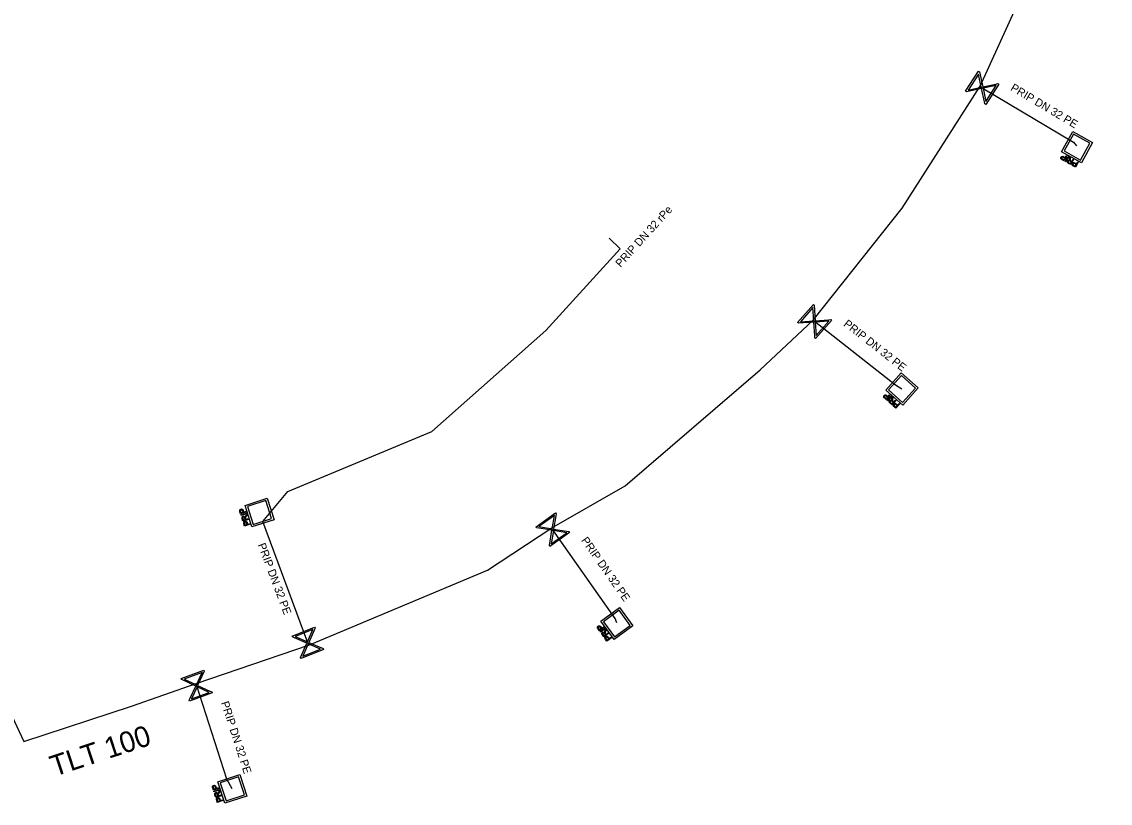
# Model space of a CAD drawing. Extents: x -643544 to -637295, y -1119190 to -1111715.
# Drawn here: x -641871.5 to -641803.6, y -1113752.9 to -1113704.1 of the extents above; entities that cross this region are included whole.
import ezdxf

# ---------------------------------------------------------------- set-up
doc = ezdxf.new("R2010")
doc.units = 0
for name, color, linetype in [('Default', 7, 'Continuous'), ('VP Popis přípojky', 7, 'Continuous'), ('VP Přípojka', 7, 'Continuous'), ('VP Řad', 7, 'Continuous'), ('VP Řad - popis', 7, 'Continuous'), ('VP Šachta', 7, 'Continuous'), ('VP Šoupě', 7, 'Continuous')]:
    doc.layers.add(name, color=color, linetype=linetype)

msp = doc.modelspace()

# ---------------------------------------------------------------- linework, layer by layer
at = {"layer": 'Default'}
for points in [[(-641806.546, -1113712.738), (-641806.577, -1113712.721), (-641806.593, -1113712.708), (-641806.613, -1113712.692), (-641806.623, -1113712.672), (-641806.633, -1113712.652), (-641806.631, -1113712.628), (-641806.629, -1113712.604), (-641806.616, -1113712.58), (-641806.594, -1113712.54), (-641806.554, -1113712.527), (-641806.513, -1113712.513), (-641806.447, -1113712.55)], [(-641806.467, -1113712.587), (-641806.508, -1113712.564), (-641806.533, -1113712.57), (-641806.558, -1113712.575), (-641806.573, -1113712.603), (-641806.584, -1113712.622), (-641806.582, -1113712.642), (-641806.58, -1113712.661), (-641806.567, -1113712.674), (-641806.558, -1113712.683), (-641806.529, -1113712.699)], [(-641806.147, -1113712.962), (-641806.189, -1113712.939), (-641806.206, -1113712.918), (-641806.223, -1113712.898), (-641806.224, -1113712.869), (-641806.225, -1113712.841), (-641806.211, -1113712.815), (-641806.192, -1113712.781), (-641806.158, -1113712.771), (-641806.124, -1113712.76), (-641806.076, -1113712.779), (-641806.087, -1113712.761), (-641806.091, -1113712.749), (-641806.1, -1113712.723), (-641806.102, -1113712.688)], [(-641806.052, -1113712.689), (-641806.05, -1113712.728), (-641806.047, -1113712.75), (-641806.044, -1113712.771), (-641806.037, -1113712.783), (-641806.031, -1113712.794), (-641806.023, -1113712.801), (-641806.017, -1113712.807), (-641806.001, -1113712.816)], [(-641806.061, -1113712.828), (-641806.09, -1113712.812), (-641806.109, -1113712.809), (-641806.129, -1113712.806), (-641806.144, -1113712.815), (-641806.159, -1113712.823), (-641806.168, -1113712.839), (-641806.18, -1113712.86), (-641806.172, -1113712.884), (-641806.164, -1113712.907), (-641806.129, -1113712.926)], [(-641805.847, -1113713.13), (-641805.878, -1113713.113), (-641805.893, -1113713.1), (-641805.913, -1113713.083), (-641805.923, -1113713.064), (-641805.933, -1113713.044), (-641805.931, -1113713.02), (-641805.93, -1113712.996), (-641805.917, -1113712.972), (-641805.894, -1113712.932), (-641805.854, -1113712.918), (-641805.814, -1113712.905), (-641805.747, -1113712.942)], [(-641805.768, -1113712.978), (-641805.808, -1113712.956), (-641805.833, -1113712.961), (-641805.858, -1113712.967), (-641805.873, -1113712.995), (-641805.884, -1113713.014), (-641805.882, -1113713.033), (-641805.88, -1113713.052), (-641805.867, -1113713.066), (-641805.858, -1113713.075), (-641805.829, -1113713.091)], [(-641817.637, -1113727.622), (-641817.663, -1113727.598), (-641817.675, -1113727.583), (-641817.691, -1113727.562), (-641817.697, -1113727.541), (-641817.702, -1113727.519), (-641817.695, -1113727.496), (-641817.689, -1113727.473), (-641817.671, -1113727.453), (-641817.64, -1113727.418), (-641817.598, -1113727.414), (-641817.555, -1113727.41), (-641817.499, -1113727.46)], [(-641817.527, -1113727.491), (-641817.561, -1113727.46), (-641817.587, -1113727.46), (-641817.612, -1113727.461), (-641817.633, -1113727.484), (-641817.648, -1113727.501), (-641817.65, -1113727.52), (-641817.653, -1113727.539), (-641817.642, -1113727.555), (-641817.636, -1113727.566), (-641817.611, -1113727.588)], [(-641817.296, -1113727.928), (-641817.332, -1113727.896), (-641817.344, -1113727.872), (-641817.356, -1113727.848), (-641817.351, -1113727.82), (-641817.345, -1113727.792), (-641817.326, -1113727.77), (-641817.3, -1113727.741), (-641817.265, -1113727.738), (-641817.229, -1113727.735), (-641817.186, -1113727.764), (-641817.193, -1113727.745), (-641817.195, -1113727.732), (-641817.198, -1113727.704), (-641817.192, -1113727.67)], [(-641817.144, -1113727.682), (-641817.151, -1113727.721), (-641817.152, -1113727.742), (-641817.153, -1113727.764), (-641817.15, -1113727.776), (-641817.146, -1113727.789), (-641817.139, -1113727.798), (-641817.135, -1113727.804), (-641817.122, -1113727.817)], [(-641817.183, -1113727.816), (-641817.208, -1113727.794), (-641817.226, -1113727.787), (-641817.244, -1113727.78), (-641817.261, -1113727.784), (-641817.277, -1113727.789), (-641817.289, -1113727.803), (-641817.306, -1113727.821), (-641817.303, -1113727.846), (-641817.3, -1113727.87), (-641817.27, -1113727.897)], [(-641817.039, -1113728.157), (-641817.066, -1113728.133), (-641817.078, -1113728.118), (-641817.094, -1113728.097), (-641817.099, -1113728.076), (-641817.105, -1113728.054), (-641817.098, -1113728.031), (-641817.091, -1113728.008), (-641817.073, -1113727.988), (-641817.042, -1113727.953), (-641817, -1113727.949), (-641816.958, -1113727.945), (-641816.902, -1113727.995)], [(-641816.929, -1113728.026), (-641816.964, -1113727.995), (-641816.989, -1113727.995), (-641817.015, -1113727.996), (-641817.036, -1113728.019), (-641817.051, -1113728.036), (-641817.053, -1113728.055), (-641817.055, -1113728.074), (-641817.045, -1113728.09), (-641817.038, -1113728.101), (-641817.014, -1113728.123)], [(-641857.908, -1113734.708), (-641857.919, -1113734.675), (-641857.922, -1113734.655), (-641857.925, -1113734.629), (-641857.919, -1113734.608), (-641857.913, -1113734.587), (-641857.895, -1113734.57), (-641857.877, -1113734.554), (-641857.852, -1113734.545), (-641857.808, -1113734.531), (-641857.769, -1113734.549), (-641857.731, -1113734.567), (-641857.708, -1113734.639)], [(-641857.747, -1113734.651), (-641857.761, -1113734.607), (-641857.783, -1113734.594), (-641857.805, -1113734.582), (-641857.836, -1113734.591), (-641857.856, -1113734.598), (-641857.868, -1113734.613), (-641857.88, -1113734.629), (-641857.879, -1113734.648), (-641857.879, -1113734.66), (-641857.869, -1113734.692)], [(-641857.769, -1113735.145), (-641857.784, -1113735.099), (-641857.782, -1113735.072), (-641857.78, -1113735.046), (-641857.762, -1113735.024), (-641857.743, -1113735.003), (-641857.715, -1113734.994), (-641857.678, -1113734.982), (-641857.646, -1113734.997), (-641857.614, -1113735.013), (-641857.591, -1113735.059), (-641857.588, -1113735.039), (-641857.583, -1113735.027), (-641857.572, -1113735.001), (-641857.549, -1113734.975)], [(-641857.615, -1113735.105), (-641857.625, -1113735.074), (-641857.637, -1113735.058), (-641857.649, -1113735.043), (-641857.666, -1113735.039), (-641857.683, -1113735.035), (-641857.7, -1113735.04), (-641857.723, -1113735.048), (-641857.733, -1113735.07), (-641857.743, -1113735.093), (-641857.731, -1113735.131)], [(-641857.514, -1113735.01), (-641857.539, -1113735.04), (-641857.551, -1113735.058), (-641857.563, -1113735.076), (-641857.566, -1113735.088), (-641857.569, -1113735.101), (-641857.568, -1113735.112), (-641857.568, -1113735.12), (-641857.562, -1113735.137)], [(-641857.664, -1113735.472), (-641857.674, -1113735.438), (-641857.677, -1113735.419), (-641857.68, -1113735.393), (-641857.674, -1113735.372), (-641857.668, -1113735.351), (-641857.65, -1113735.334), (-641857.633, -1113735.317), (-641857.607, -1113735.309), (-641857.563, -1113735.295), (-641857.525, -1113735.313), (-641857.486, -1113735.33), (-641857.463, -1113735.402)], [(-641857.502, -1113735.415), (-641857.517, -1113735.371), (-641857.539, -1113735.358), (-641857.561, -1113735.345), (-641857.591, -1113735.355), (-641857.612, -1113735.362), (-641857.624, -1113735.377), (-641857.635, -1113735.393), (-641857.634, -1113735.411), (-641857.634, -1113735.424), (-641857.624, -1113735.456)], [(-641835.539, -1113742.026), (-641835.56, -1113741.997), (-641835.568, -1113741.979), (-641835.58, -1113741.955), (-641835.58, -1113741.933), (-641835.581, -1113741.911), (-641835.57, -1113741.89), (-641835.558, -1113741.869), (-641835.536, -1113741.853), (-641835.499, -1113741.826), (-641835.457, -1113741.83), (-641835.415, -1113741.835), (-641835.37, -1113741.896)], [(-641835.404, -1113741.921), (-641835.431, -1113741.883), (-641835.456, -1113741.878), (-641835.481, -1113741.873), (-641835.507, -1113741.892), (-641835.524, -1113741.905), (-641835.531, -1113741.923), (-641835.537, -1113741.941), (-641835.53, -1113741.959), (-641835.526, -1113741.971), (-641835.507, -1113741.997)], [(-641835.27, -1113742.396), (-641835.298, -1113742.358), (-641835.305, -1113742.332), (-641835.312, -1113742.306), (-641835.301, -1113742.279), (-641835.29, -1113742.253), (-641835.266, -1113742.236), (-641835.235, -1113742.213), (-641835.199, -1113742.218), (-641835.164, -1113742.222), (-641835.128, -1113742.259), (-641835.131, -1113742.239), (-641835.13, -1113742.226), (-641835.127, -1113742.198), (-641835.115, -1113742.166)], [(-641835.136, -1113742.31), (-641835.156, -1113742.284), (-641835.172, -1113742.273), (-641835.188, -1113742.262), (-641835.205, -1113742.263), (-641835.223, -1113742.265), (-641835.237, -1113742.275), (-641835.257, -1113742.29), (-641835.26, -1113742.314), (-641835.262, -1113742.339), (-641835.238, -1113742.371)], [(-641835.067, -1113742.674), (-641835.088, -1113742.646), (-641835.097, -1113742.628), (-641835.108, -1113742.604), (-641835.109, -1113742.582), (-641835.11, -1113742.56), (-641835.098, -1113742.539), (-641835.086, -1113742.517), (-641835.065, -1113742.502), (-641835.027, -1113742.474), (-641834.985, -1113742.479), (-641834.943, -1113742.484), (-641834.899, -1113742.545)], [(-641835.07, -1113742.188), (-641835.084, -1113742.224), (-641835.09, -1113742.245), (-641835.096, -1113742.266), (-641835.095, -1113742.279), (-641835.094, -1113742.292), (-641835.089, -1113742.302), (-641835.087, -1113742.309), (-641835.076, -1113742.324)], [(-641834.932, -1113742.57), (-641834.959, -1113742.532), (-641834.984, -1113742.527), (-641835.009, -1113742.522), (-641835.035, -1113742.54), (-641835.053, -1113742.553), (-641835.059, -1113742.572), (-641835.065, -1113742.59), (-641835.059, -1113742.607), (-641835.054, -1113742.619), (-641835.035, -1113742.646)], [(-641859.608, -1113751.958), (-641859.619, -1113751.925), (-641859.622, -1113751.905), (-641859.625, -1113751.879), (-641859.619, -1113751.858), (-641859.613, -1113751.837), (-641859.595, -1113751.82), (-641859.577, -1113751.804), (-641859.552, -1113751.795), (-641859.508, -1113751.781), (-641859.469, -1113751.799), (-641859.431, -1113751.817), (-641859.408, -1113751.889)], [(-641859.447, -1113751.901), (-641859.461, -1113751.857), (-641859.483, -1113751.844), (-641859.505, -1113751.832), (-641859.536, -1113751.841), (-641859.556, -1113751.848), (-641859.568, -1113751.863), (-641859.58, -1113751.879), (-641859.579, -1113751.898), (-641859.579, -1113751.91), (-641859.569, -1113751.942)], [(-641859.469, -1113752.395), (-641859.484, -1113752.349), (-641859.482, -1113752.322), (-641859.48, -1113752.296), (-641859.462, -1113752.274), (-641859.443, -1113752.253), (-641859.415, -1113752.244), (-641859.378, -1113752.232), (-641859.346, -1113752.247), (-641859.314, -1113752.263), (-641859.291, -1113752.309), (-641859.288, -1113752.289), (-641859.283, -1113752.277), (-641859.272, -1113752.251), (-641859.249, -1113752.225)], [(-641859.315, -1113752.355), (-641859.325, -1113752.324), (-641859.337, -1113752.308), (-641859.349, -1113752.293), (-641859.366, -1113752.289), (-641859.383, -1113752.285), (-641859.4, -1113752.29), (-641859.423, -1113752.298), (-641859.433, -1113752.32), (-641859.443, -1113752.343), (-641859.431, -1113752.381)], [(-641859.364, -1113752.722), (-641859.374, -1113752.688), (-641859.377, -1113752.669), (-641859.38, -1113752.643), (-641859.374, -1113752.622), (-641859.368, -1113752.601), (-641859.35, -1113752.584), (-641859.333, -1113752.567), (-641859.307, -1113752.559), (-641859.263, -1113752.545), (-641859.225, -1113752.563), (-641859.186, -1113752.58), (-641859.163, -1113752.652)], [(-641859.202, -1113752.665), (-641859.217, -1113752.621), (-641859.239, -1113752.608), (-641859.261, -1113752.595), (-641859.291, -1113752.605), (-641859.312, -1113752.612), (-641859.324, -1113752.627), (-641859.335, -1113752.643), (-641859.334, -1113752.661), (-641859.334, -1113752.674), (-641859.324, -1113752.706)], [(-641859.214, -1113752.26), (-641859.239, -1113752.29), (-641859.251, -1113752.308), (-641859.263, -1113752.326), (-641859.266, -1113752.338), (-641859.269, -1113752.351), (-641859.268, -1113752.362), (-641859.268, -1113752.37), (-641859.262, -1113752.387)]]:
    msp.add_open_spline(points, degree=3, dxfattribs=at)
at = {"layer": 'VP Přípojka'}
for points in [[(-641811.68, -1113708.15), (-641811.55, -1113708.24), (-641805.84, -1113711.64), (-641805.65, -1113711.87)], [(-641853.57, -1113743.02), (-641853.67, -1113742.89), (-641856.48, -1113735.31), (-641854.91, -1113733.44), (-641845.92, -1113729.69), (-641838.81, -1113723.4), (-641834.169, -1113718.29), (-641834.84, -1113717.64)], [(-641816.56, -1113727.05), (-641816.96, -1113726.81), (-641822.02, -1113722.83), (-641822.11, -1113722.75)], [(-641834.36, -1113741.65), (-641834.48, -1113741.38), (-641838.37, -1113735.83), (-641838.43, -1113735.72)], [(-641858.39, -1113752.01), (-641858.72, -1113751.41), (-641860.61, -1113745.57), (-641860.655, -1113745.432)]]:
    msp.add_lwpolyline(points, dxfattribs=at)
at = {"layer": 'VP Řad'}
msp.add_lwpolyline([(-641873.9, -1113743.75), (-641871.4, -1113749.06), (-641864.69, -1113746.85), (-641860.655, -1113745.432), (-641853.57, -1113743.02), (-641842.45, -1113738.36), (-641838.43, -1113735.72), (-641833.85, -1113733.1), (-641825.41, -1113725.86), (-641822.11, -1113722.75), (-641816.55, -1113715.76), (-641811.68, -1113708.15), (-641808.01, -1113700.09), (-641803.55, -1113688.8)], dxfattribs=at)
at = {"layer": 'VP Šachta'}
for points in [[(-641806.59, -1113712.232), (-641805.883, -1113710.964), (-641804.648, -1113711.653), (-641805.355, -1113712.92), (-641806.59, -1113712.232)], [(-641805.401, -1113712.754), (-641804.814, -1113711.702), (-641805.837, -1113711.131), (-641806.424, -1113712.183), (-641805.401, -1113712.754)], [(-641806.254, -1113712.49), (-641806.429, -1113712.804), (-641806.546, -1113712.738)], [(-641806.529, -1113712.699), (-641806.449, -1113712.744), (-641806.386, -1113712.632)], [(-641806.386, -1113712.632), (-641806.467, -1113712.587)], [(-641806.447, -1113712.55), (-641806.366, -1113712.596), (-641806.295, -1113712.468), (-641806.254, -1113712.49)], [(-641806.151, -1113712.548), (-641806.326, -1113712.861), (-641806.366, -1113712.839), (-641806.191, -1113712.525), (-641806.151, -1113712.548)], [(-641805.834, -1113712.726), (-641806.009, -1113713.04), (-641806.147, -1113712.962)], [(-641806.102, -1113712.688), (-641806.109, -1113712.573), (-641806.057, -1113712.602), (-641806.052, -1113712.689)], [(-641806.001, -1113712.816), (-641805.953, -1113712.843), (-641805.875, -1113712.703), (-641805.834, -1113712.726)], [(-641806.129, -1113712.926), (-641806.031, -1113712.981), (-641805.973, -1113712.878)], [(-641805.973, -1113712.878), (-641806.061, -1113712.828)], [(-641805.555, -1113712.882), (-641805.729, -1113713.195), (-641805.847, -1113713.13)], [(-641805.829, -1113713.091), (-641805.749, -1113713.135), (-641805.687, -1113713.024)], [(-641805.687, -1113713.024), (-641805.768, -1113712.978)], [(-641805.747, -1113712.942), (-641805.666, -1113712.987), (-641805.595, -1113712.859), (-641805.555, -1113712.882)], [(-641817.569, -1113727.118), (-641816.602, -1113726.036), (-641815.547, -1113726.977), (-641816.514, -1113728.06), (-641817.569, -1113727.118)], [(-641816.522, -1113727.887), (-641815.72, -1113726.989), (-641816.594, -1113726.208), (-641817.396, -1113727.107), (-641816.522, -1113727.887)], [(-641817.298, -1113727.444), (-641817.537, -1113727.711), (-641817.637, -1113727.622)], [(-641817.611, -1113727.588), (-641817.543, -1113727.649), (-641817.457, -1113727.553)], [(-641817.457, -1113727.553), (-641817.527, -1113727.491)], [(-641817.499, -1113727.46), (-641817.43, -1113727.522), (-641817.332, -1113727.413), (-641817.298, -1113727.444)], [(-641817.209, -1113727.523), (-641817.448, -1113727.79), (-641817.483, -1113727.759), (-641817.244, -1113727.492), (-641817.209, -1113727.523)], [(-641817.192, -1113727.67), (-641817.174, -1113727.556), (-641817.129, -1113727.596), (-641817.144, -1113727.682)], [(-641816.939, -1113727.766), (-641817.178, -1113728.033), (-641817.296, -1113727.928)], [(-641817.27, -1113727.897), (-641817.186, -1113727.972), (-641817.108, -1113727.883)], [(-641817.108, -1113727.883), (-641817.183, -1113727.816)], [(-641817.122, -1113727.817), (-641817.081, -1113727.853), (-641816.974, -1113727.734), (-641816.939, -1113727.766)], [(-641816.7, -1113727.979), (-641816.939, -1113728.246), (-641817.039, -1113728.157)], [(-641817.014, -1113728.123), (-641816.945, -1113728.184), (-641816.86, -1113728.088)], [(-641816.86, -1113728.088), (-641816.929, -1113728.026)], [(-641816.902, -1113727.995), (-641816.832, -1113728.057), (-641816.735, -1113727.948), (-641816.7, -1113727.979)], [(-641857.594, -1113734.309), (-641856.213, -1113733.864), (-641855.78, -1113735.21), (-641857.161, -1113735.654), (-641857.594, -1113734.309)], [(-641857.081, -1113735.501), (-641855.934, -1113735.132), (-641856.293, -1113734.017), (-641857.44, -1113734.386), (-641857.081, -1113735.501)], [(-641857.525, -1113734.726), (-641857.867, -1113734.836), (-641857.908, -1113734.708)], [(-641857.869, -1113734.692), (-641857.841, -1113734.779), (-641857.719, -1113734.74)], [(-641857.489, -1113734.839), (-641857.831, -1113734.949), (-641857.845, -1113734.905), (-641857.503, -1113734.795), (-641857.489, -1113734.839)], [(-641857.379, -1113735.186), (-641857.72, -1113735.296), (-641857.769, -1113735.145)], [(-641857.719, -1113734.74), (-641857.747, -1113734.651)], [(-641857.731, -1113735.131), (-641857.697, -1113735.238), (-641857.584, -1113735.202)], [(-641857.708, -1113734.639), (-641857.679, -1113734.727), (-641857.54, -1113734.682), (-641857.525, -1113734.726)], [(-641857.584, -1113735.202), (-641857.615, -1113735.105)], [(-641857.562, -1113735.137), (-641857.546, -1113735.189), (-641857.393, -1113735.14), (-641857.379, -1113735.186)], [(-641857.549, -1113734.975), (-641857.475, -1113734.886), (-641857.457, -1113734.943), (-641857.514, -1113735.01)], [(-641857.281, -1113735.49), (-641857.623, -1113735.6), (-641857.664, -1113735.472)], [(-641857.624, -1113735.456), (-641857.596, -1113735.543), (-641857.474, -1113735.503)], [(-641857.474, -1113735.503), (-641857.502, -1113735.415)], [(-641857.463, -1113735.402), (-641857.435, -1113735.491), (-641857.295, -1113735.446), (-641857.281, -1113735.49)], [(-641835.366, -1113741.548), (-641834.194, -1113740.692), (-641833.361, -1113741.834), (-641834.533, -1113742.69), (-641835.366, -1113741.548)], [(-641834.505, -1113742.519), (-641833.532, -1113741.809), (-641834.222, -1113740.863), (-641835.196, -1113741.573), (-641834.505, -1113742.519)], [(-641835.17, -1113741.923), (-641835.46, -1113742.134), (-641835.539, -1113742.026)], [(-641835.507, -1113741.997), (-641835.453, -1113742.071), (-641835.349, -1113741.996)], [(-641835.1, -1113742.018), (-641835.39, -1113742.23), (-641835.417, -1113742.192), (-641835.127, -1113741.981), (-641835.1, -1113742.018)], [(-641835.349, -1113741.996), (-641835.404, -1113741.921)], [(-641835.37, -1113741.896), (-641835.316, -1113741.971), (-641835.197, -1113741.885), (-641835.17, -1113741.923)], [(-641834.887, -1113742.313), (-641835.177, -1113742.524), (-641835.27, -1113742.396)], [(-641835.238, -1113742.371), (-641835.172, -1113742.462), (-641835.077, -1113742.392)], [(-641835.077, -1113742.392), (-641835.136, -1113742.31)], [(-641835.115, -1113742.166), (-641835.072, -1113742.058), (-641835.037, -1113742.107), (-641835.07, -1113742.188)], [(-641835.076, -1113742.324), (-641835.044, -1113742.369), (-641834.915, -1113742.274), (-641834.887, -1113742.313)], [(-641834.698, -1113742.571), (-641834.988, -1113742.783), (-641835.067, -1113742.674)], [(-641835.035, -1113742.646), (-641834.981, -1113742.72), (-641834.877, -1113742.645)], [(-641834.877, -1113742.645), (-641834.932, -1113742.57)], [(-641834.899, -1113742.545), (-641834.844, -1113742.62), (-641834.726, -1113742.534), (-641834.698, -1113742.571)], [(-641859.294, -1113751.559), (-641857.913, -1113751.114), (-641857.48, -1113752.46), (-641858.861, -1113752.904), (-641859.294, -1113751.559)], [(-641858.781, -1113752.751), (-641857.634, -1113752.382), (-641857.993, -1113751.267), (-641859.14, -1113751.636), (-641858.781, -1113752.751)], [(-641859.225, -1113751.976), (-641859.567, -1113752.086), (-641859.608, -1113751.958)], [(-641859.569, -1113751.942), (-641859.541, -1113752.029), (-641859.419, -1113751.99)], [(-641859.189, -1113752.089), (-641859.531, -1113752.199), (-641859.545, -1113752.155), (-641859.203, -1113752.045), (-641859.189, -1113752.089)], [(-641859.419, -1113751.99), (-641859.447, -1113751.901)], [(-641859.408, -1113751.889), (-641859.379, -1113751.977), (-641859.24, -1113751.932), (-641859.225, -1113751.976)], [(-641859.249, -1113752.225), (-641859.175, -1113752.136), (-641859.157, -1113752.193), (-641859.214, -1113752.26)], [(-641859.079, -1113752.436), (-641859.42, -1113752.546), (-641859.469, -1113752.395)], [(-641859.431, -1113752.381), (-641859.397, -1113752.488), (-641859.284, -1113752.452)], [(-641858.981, -1113752.74), (-641859.323, -1113752.85), (-641859.364, -1113752.722)], [(-641859.324, -1113752.706), (-641859.296, -1113752.793), (-641859.174, -1113752.753)], [(-641859.284, -1113752.452), (-641859.315, -1113752.355)], [(-641859.262, -1113752.387), (-641859.246, -1113752.439), (-641859.093, -1113752.39), (-641859.079, -1113752.436)], [(-641859.174, -1113752.753), (-641859.202, -1113752.665)], [(-641859.163, -1113752.652), (-641859.135, -1113752.741), (-641858.995, -1113752.696), (-641858.981, -1113752.74)]]:
    msp.add_lwpolyline(points, dxfattribs=at)
at = {"layer": 'VP Šoupě'}
for points in [[(-641810.513, -1113708.016), (-641811.326, -1113709.277), (-641811.381, -1113709.241), (-641811.404, -1113709.115), (-641811.583, -1113708.294), (-641812.531, -1113708.5), (-641812.587, -1113708.464), (-641811.774, -1113707.203), (-641811.719, -1113707.239), (-641811.515, -1113708.189), (-641810.695, -1113708.01), (-641810.569, -1113707.98), (-641810.513, -1113708.016)], [(-641812.425, -1113708.387), (-641811.602, -1113708.208), (-641811.78, -1113707.386), (-641812.425, -1113708.387)], [(-641810.677, -1113708.097), (-641811.497, -1113708.275), (-641811.319, -1113709.093), (-641810.677, -1113708.097)], [(-641820.962, -1113722.761), (-641821.951, -1113723.888), (-641822, -1113723.845), (-641822.005, -1113723.716), (-641822.06, -1113722.878), (-641823.029, -1113722.943), (-641823.078, -1113722.899), (-641822.089, -1113721.772), (-641822.04, -1113721.815), (-641821.978, -1113722.785), (-641821.14, -1113722.729), (-641821.011, -1113722.717), (-641820.962, -1113722.761)], [(-641822.907, -1113722.847), (-641822.066, -1113722.79), (-641822.122, -1113721.951), (-641822.907, -1113722.847)], [(-641821.136, -1113722.817), (-641821.973, -1113722.873), (-641821.917, -1113723.708), (-641821.136, -1113722.817)], [(-641839.416, -1113735.655), (-641838.195, -1113734.784), (-641838.157, -1113734.838), (-641838.182, -1113734.964), (-641838.32, -1113735.792), (-641837.362, -1113735.951), (-641837.324, -1113736.005), (-641838.545, -1113736.876), (-641838.583, -1113736.822), (-641838.421, -1113735.865), (-641839.25, -1113735.727), (-641839.378, -1113735.709), (-641839.416, -1113735.655)], [(-641839.234, -1113735.64), (-641838.406, -1113735.778), (-641838.269, -1113734.952), (-641839.234, -1113735.64)], [(-641837.502, -1113736.017), (-641838.334, -1113735.879), (-641838.472, -1113736.709), (-641837.502, -1113736.017)], [(-641854.642, -1113742.466), (-641853.246, -1113741.918), (-641853.222, -1113741.979), (-641853.277, -1113742.095), (-641853.612, -1113742.866), (-641852.722, -1113743.252), (-641852.698, -1113743.314), (-641854.094, -1113743.862), (-641854.118, -1113743.801), (-641853.728, -1113742.911), (-641854.498, -1113742.577), (-641854.618, -1113742.528), (-641854.642, -1113742.466)], [(-641854.462, -1113742.496), (-641853.693, -1113742.83), (-641853.359, -1113742.063), (-641854.462, -1113742.496)], [(-641852.874, -1113743.282), (-641853.647, -1113742.946), (-641853.982, -1113743.718), (-641852.874, -1113743.282)], [(-641859.648, -1113746.017), (-641861.057, -1113746.532), (-641861.08, -1113746.47), (-641861.022, -1113746.355), (-641860.669, -1113745.593), (-641861.549, -1113745.185), (-641861.572, -1113745.123), (-641860.163, -1113744.608), (-641860.14, -1113744.67), (-641860.552, -1113745.55), (-641859.79, -1113745.904), (-641859.671, -1113745.955), (-641859.648, -1113746.017)], [(-641861.396, -1113745.159), (-641860.632, -1113745.513), (-641860.278, -1113744.75), (-641861.396, -1113745.159)], [(-641859.828, -1113745.983), (-641860.589, -1113745.63), (-641860.941, -1113746.389), (-641859.828, -1113745.983)]]:
    msp.add_lwpolyline(points, dxfattribs=at)

# ---------------------------------------------------------------- texts
at = {"layer": 'VP Popis přípojky'}
for s, rotation, p in [('PRIP DN 32 PE', 329.22846, (-641809.822, -1113708.377)), ('PRIP DN 32 rPe', 47.75378, (-641834.136, -1113719.485)), ('PRIP DN 32 PE', 321.81278, (-641820.247, -1113723.066)), ('PRIP DN 32 PE', 305.02665, (-641836.618, -1113736.497)), ('PRIP DN 32 PE', 290.51467, (-641856.804, -1113736.768)), ('PRIP DN 32 PE', 287.93314, (-641859.102, -1113746.63))]:
    msp.add_text(s, height=0.5, rotation=rotation, dxfattribs=at).set_placement(p)
at = {"layer": 'VP Řad - popis'}
msp.add_text('TLT 100', height=1.3, rotation=18.22977, dxfattribs=at).set_placement((-641869.508, -1113751.254))

doc.saveas('drawing.dxf')
